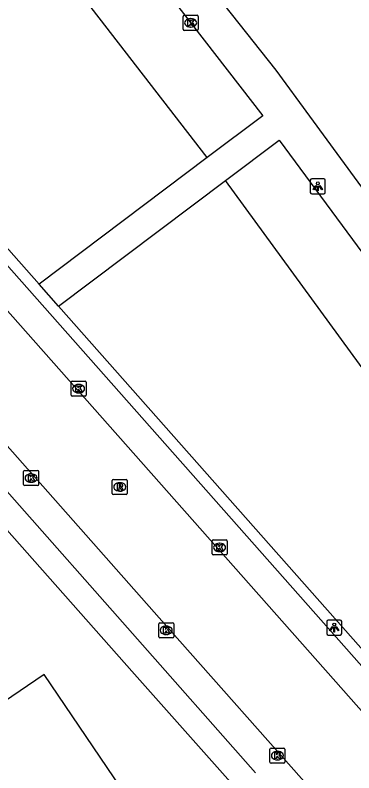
# Model space of a CAD drawing. Extents: x 157466 to 158888, y 383063 to 384677.
# Drawn here: x 157945.6 to 157968.1, y 383507.6 to 383558 of the extents above; entities that cross this region are included whole.
import ezdxf

# ---------------------------------------------------------------- set-up
doc = ezdxf.new("R2010")
doc.units = 0
for name, color, linetype in [('IMGEO_Groenvoorziening', 7, 'Continuous'), ('IMGEO_Kolk', 7, 'Continuous'), ('IMGEO_Lichtpunt', 7, 'Continuous'), ('IMGEO_Pand', 7, 'Continuous'), ('IMGEO_Rijbaan_lokaal_gesloten', 7, 'Continuous'), ('IMGEO_Rioolput', 7, 'Continuous'), ('IMGEO_Voetpad_open', 7, 'Continuous')]:
    doc.layers.add(name, color=color, linetype=linetype)

msp = doc.modelspace()

# ---------------------------------------------------------------- linework, layer by layer
at = {"layer": 'IMGEO_Groenvoorziening'}
for points in [[(157958.328, 383548.511), (157940.99, 383570.919)], [(157977.961, 383521.773), (157959.54, 383546.985)]]:
    msp.add_lwpolyline(points, dxfattribs=at)
at = {"layer": 'IMGEO_Kolk'}
for p, q in [((157956.728, 383557.043), (157956.728, 383557.895)), ((157956.803, 383557.969), (157957.655, 383557.969)), ((157957.729, 383557.895), (157957.729, 383557.043)), ((157957.216, 383557.749), (157957.241, 383557.749)), ((157957.655, 383556.969), (157956.803, 383556.969)), ((157957.239, 383557.189), (157957.214, 383557.189)), ((157949.353, 383533.659), (157950.205, 383533.659)), ((157949.278, 383532.733), (157949.278, 383533.585)), ((157949.766, 383533.439), (157949.791, 383533.439)), ((157950.279, 383533.585), (157950.279, 383532.733)), ((157950.205, 383532.659), (157949.353, 383532.659)), ((157949.789, 383532.879), (157949.764, 383532.879)), ((157946.122, 383526.794), (157946.122, 383527.646)), ((157946.197, 383527.72), (157947.049, 383527.72)), ((157947.123, 383527.646), (157947.123, 383526.794)), ((157946.61, 383527.5), (157946.635, 383527.5)), ((157947.049, 383526.72), (157946.197, 383526.72)), ((157946.633, 383526.94), (157946.608, 383526.94)), ((157958.727, 383523.11), (157959.579, 383523.11)), ((157958.652, 383522.184), (157958.652, 383523.036)), ((157959.14, 383522.89), (157959.165, 383522.89)), ((157959.653, 383523.036), (157959.653, 383522.184)), ((157959.579, 383522.11), (157958.727, 383522.11)), ((157959.163, 383522.33), (157959.138, 383522.33)), ((157955.176, 383517.604), (157956.028, 383517.604)), ((157955.101, 383516.678), (157955.101, 383517.53)), ((157955.589, 383517.384), (157955.614, 383517.384)), ((157956.102, 383517.53), (157956.102, 383516.678)), ((157956.028, 383516.604), (157955.176, 383516.604)), ((157955.612, 383516.824), (157955.587, 383516.824)), ((157962.495, 383508.351), (157962.495, 383509.203)), ((157962.57, 383509.277), (157963.422, 383509.277)), ((157962.983, 383509.057), (157963.008, 383509.057)), ((157963.496, 383509.203), (157963.496, 383508.351)), ((157963.006, 383508.497), (157962.981, 383508.497)), ((157963.422, 383508.277), (157962.57, 383508.277))]:
    msp.add_line(p, q, dxfattribs=at)
for points in [[(157956.728, 383557.043), (157956.728, 383557.895)], [(157956.803, 383557.969), (157957.655, 383557.969)], [(157957.729, 383557.895), (157957.729, 383557.043)], [(157957.049, 383557.669), (157957.172, 383557.669), (157957.172, 383557.518), (157957.302, 383557.669), (157957.466, 383557.669), (157957.32, 383557.518), (157957.473, 383557.269), (157957.321, 383557.269), (157957.236, 383557.433), (157957.172, 383557.366), (157957.172, 383557.269), (157957.049, 383557.269), (157957.049, 383557.669)], [(157957.655, 383556.969), (157956.803, 383556.969)], [(157949.353, 383533.659), (157950.205, 383533.659)], [(157949.278, 383532.733), (157949.278, 383533.585)], [(157949.599, 383533.359), (157949.722, 383533.359), (157949.722, 383533.208), (157949.852, 383533.359), (157950.016, 383533.359), (157949.87, 383533.208), (157950.023, 383532.959), (157949.871, 383532.959), (157949.786, 383533.123), (157949.722, 383533.056), (157949.722, 383532.959), (157949.599, 383532.959), (157949.599, 383533.359)], [(157950.279, 383533.585), (157950.279, 383532.733)], [(157950.205, 383532.659), (157949.353, 383532.659)], [(157946.122, 383526.794), (157946.122, 383527.646)], [(157946.197, 383527.72), (157947.049, 383527.72)], [(157947.123, 383527.646), (157947.123, 383526.794)], [(157946.443, 383527.42), (157946.566, 383527.42), (157946.566, 383527.269), (157946.696, 383527.42), (157946.86, 383527.42), (157946.714, 383527.269), (157946.867, 383527.02), (157946.715, 383527.02), (157946.63, 383527.184), (157946.566, 383527.117), (157946.566, 383527.02), (157946.443, 383527.02), (157946.443, 383527.42)], [(157947.049, 383526.72), (157946.197, 383526.72)], [(157958.727, 383523.11), (157959.579, 383523.11)], [(157958.652, 383522.184), (157958.652, 383523.036)], [(157958.973, 383522.81), (157959.096, 383522.81), (157959.096, 383522.659), (157959.226, 383522.81), (157959.39, 383522.81), (157959.244, 383522.659), (157959.397, 383522.41), (157959.245, 383522.41), (157959.16, 383522.574), (157959.096, 383522.507), (157959.096, 383522.41), (157958.973, 383522.41), (157958.973, 383522.81)], [(157959.653, 383523.036), (157959.653, 383522.184)], [(157959.579, 383522.11), (157958.727, 383522.11)], [(157955.176, 383517.604), (157956.028, 383517.604)], [(157955.101, 383516.678), (157955.101, 383517.53)], [(157955.422, 383517.304), (157955.545, 383517.304), (157955.545, 383517.153), (157955.675, 383517.304), (157955.839, 383517.304), (157955.693, 383517.153), (157955.846, 383516.904), (157955.694, 383516.904), (157955.609, 383517.068), (157955.545, 383517.001), (157955.545, 383516.904), (157955.422, 383516.904), (157955.422, 383517.304)], [(157956.102, 383517.53), (157956.102, 383516.678)], [(157956.028, 383516.604), (157955.176, 383516.604)], [(157962.495, 383508.351), (157962.495, 383509.203)], [(157962.57, 383509.277), (157963.422, 383509.277)], [(157963.496, 383509.203), (157963.496, 383508.351)], [(157962.816, 383508.977), (157962.939, 383508.977), (157962.939, 383508.826), (157963.069, 383508.977), (157963.233, 383508.977), (157963.087, 383508.826), (157963.24, 383508.577), (157963.088, 383508.577), (157963.003, 383508.741), (157962.939, 383508.674), (157962.939, 383508.577), (157962.816, 383508.577), (157962.816, 383508.977)], [(157963.422, 383508.277), (157962.57, 383508.277)]]:
    msp.add_lwpolyline(points, dxfattribs=at)
for centre, start, end in [((157956.805, 383557.893), 91.552, 178.448), ((157956.805, 383557.893), 91.552, 178.448), ((157957.653, 383557.893), 1.552, 88.448), ((157957.653, 383557.893), 1.552, 88.448), ((157956.805, 383557.045), 181.552, 268.448), ((157956.805, 383557.045), 181.552, 268.448), ((157957.653, 383557.045), 271.552, 358.448), ((157957.653, 383557.045), 271.552, 358.448), ((157949.355, 383533.583), 91.552, 178.448), ((157949.355, 383533.583), 91.552, 178.448), ((157950.203, 383533.583), 1.552, 88.448), ((157950.203, 383533.583), 1.552, 88.448), ((157949.355, 383532.735), 181.552, 268.448), ((157949.355, 383532.735), 181.552, 268.448), ((157950.203, 383532.735), 271.552, 358.448), ((157950.203, 383532.735), 271.552, 358.448), ((157946.199, 383527.644), 91.552, 178.448), ((157946.199, 383527.644), 91.552, 178.448), ((157947.047, 383527.644), 1.552, 88.448), ((157947.047, 383527.644), 1.552, 88.448), ((157946.199, 383526.796), 181.552, 268.448), ((157946.199, 383526.796), 181.552, 268.448), ((157947.047, 383526.796), 271.552, 358.448), ((157947.047, 383526.796), 271.552, 358.448), ((157958.729, 383523.034), 91.552, 178.448), ((157958.729, 383523.034), 91.552, 178.448), ((157959.577, 383523.034), 1.552, 88.448), ((157959.577, 383523.034), 1.552, 88.448), ((157958.729, 383522.186), 181.552, 268.448), ((157958.729, 383522.186), 181.552, 268.448), ((157959.577, 383522.186), 271.552, 358.448), ((157959.577, 383522.186), 271.552, 358.448), ((157955.178, 383517.528), 91.552, 178.448), ((157955.178, 383517.528), 91.552, 178.448), ((157956.026, 383517.528), 1.552, 88.448), ((157956.026, 383517.528), 1.552, 88.448), ((157955.178, 383516.68), 181.552, 268.448), ((157955.178, 383516.68), 181.552, 268.448), ((157956.026, 383516.68), 271.552, 358.448), ((157956.026, 383516.68), 271.552, 358.448), ((157962.572, 383509.201), 91.552, 178.448), ((157962.572, 383509.201), 91.552, 178.448), ((157963.42, 383509.201), 1.552, 88.448), ((157963.42, 383509.201), 1.552, 88.448), ((157962.572, 383508.353), 181.552, 268.448), ((157962.572, 383508.353), 181.552, 268.448), ((157963.42, 383508.353), 271.552, 358.448), ((157963.42, 383508.353), 271.552, 358.448)]:
    msp.add_arc(centre, 0.0765, start, end, dxfattribs=at)
for centre, major_axis, ratio, start_param, end_param in [((157957.215, 383557.469), (-0.387, 0.002), 0.722429, 4.712389, 7.853982), ((157957.24, 383557.469), (-0.39, 0.002), 0.717154, 1.570796, 4.712389), ((157949.765, 383533.159), (-0.387, 0.002), 0.722429, 4.712389, 7.853982), ((157949.79, 383533.159), (-0.39, 0.002), 0.717154, 1.570796, 4.712389), ((157946.609, 383527.22), (-0.387, 0.002), 0.722429, 4.712389, 7.853982), ((157946.634, 383527.22), (-0.39, 0.002), 0.717154, 1.570796, 4.712389), ((157959.139, 383522.61), (-0.387, 0.002), 0.722429, 4.712389, 7.853982), ((157959.164, 383522.61), (-0.39, 0.002), 0.717154, 1.570796, 4.712389), ((157955.588, 383517.104), (-0.387, 0.002), 0.722429, 4.712389, 7.853982), ((157955.613, 383517.104), (-0.39, 0.002), 0.717154, 1.570796, 4.712389), ((157962.982, 383508.777), (-0.387, 0.002), 0.722429, 4.712389, 7.853982), ((157963.007, 383508.777), (-0.39, 0.002), 0.717154, 1.570796, 4.712389)]:
    msp.add_ellipse(centre, major_axis=major_axis, ratio=ratio, start_param=start_param, end_param=end_param, dxfattribs=at)
at = {"layer": 'IMGEO_Lichtpunt'}
for p, q in [((157965.182, 383547.004), (157965.182, 383546.197)), ((157965.182, 383547.004), (157965.182, 383546.197)), ((157966.084, 383547.099), (157965.276, 383547.099)), ((157966.084, 383547.099), (157965.276, 383547.099)), ((157966.178, 383546.197), (157966.178, 383547.004)), ((157966.178, 383546.197), (157966.178, 383547.004)), ((157965.276, 383546.103), (157966.084, 383546.103)), ((157965.276, 383546.103), (157966.084, 383546.103)), ((157966.272, 383517.691), (157966.272, 383516.884)), ((157966.272, 383517.691), (157966.272, 383516.884)), ((157967.174, 383517.786), (157966.366, 383517.786)), ((157967.174, 383517.786), (157966.366, 383517.786)), ((157967.268, 383516.884), (157967.268, 383517.691)), ((157967.268, 383516.884), (157967.268, 383517.691)), ((157966.366, 383516.79), (157967.174, 383516.79)), ((157966.366, 383516.79), (157967.174, 383516.79))]:
    msp.add_line(p, q, dxfattribs=at)
for points in [[(157965.556, 383546.668), (157965.595, 383546.64), (157965.407, 383546.378), (157965.369, 383546.405), (157965.556, 383546.668)], [(157965.658, 383546.62), (157965.705, 383546.62), (157965.705, 383546.298), (157965.658, 383546.298), (157965.658, 383546.62)], [(157965.768, 383546.64), (157965.806, 383546.667), (157965.993, 383546.405), (157965.954, 383546.377), (157965.768, 383546.64)], [(157966.646, 383517.355), (157966.685, 383517.327), (157966.497, 383517.065), (157966.459, 383517.092), (157966.646, 383517.355)], [(157966.748, 383517.307), (157966.795, 383517.307), (157966.795, 383516.985), (157966.748, 383516.985), (157966.748, 383517.307)], [(157966.858, 383517.327), (157966.896, 383517.354), (157967.083, 383517.092), (157967.044, 383517.064), (157966.858, 383517.327)]]:
    msp.add_lwpolyline(points, dxfattribs=at)
for centre in [(157965.681, 383546.802), (157966.771, 383517.489)]:
    msp.add_circle(centre, 0.0994, dxfattribs=at)
for centre, start, end in [((157965.276, 383547.004), 90, 180), ((157965.276, 383547.004), 90, 180), ((157966.084, 383547.004), 0, 90), ((157966.084, 383547.004), 0, 90), ((157965.276, 383546.197), 180, 270), ((157965.276, 383546.197), 180, 270), ((157966.084, 383546.197), 270, 0), ((157966.084, 383546.197), 270, 360), ((157966.366, 383517.691), 90, 180), ((157966.366, 383517.691), 90, 180), ((157967.174, 383517.691), 0, 90), ((157967.174, 383517.691), 0, 90), ((157966.366, 383516.884), 180, 270), ((157966.366, 383516.884), 180, 270), ((157967.174, 383516.884), 270, 0), ((157967.174, 383516.884), 270, 360)]:
    msp.add_arc(centre, 0.0946, start, end, dxfattribs=at)
at = {"layer": 'IMGEO_Pand'}
msp.add_lwpolyline([(157938.864, 383495.342), (157945.758, 383500), (157953.53, 383505.251), (157947.488, 383514.163), (157932.838, 383504.23)], dxfattribs=at)
at = {"layer": 'IMGEO_Rijbaan_lokaal_gesloten'}
for points in [[(157992.101, 383485.193), (157928.672, 383556.808)], [(157965.468, 383506.277), (157955.644, 383517.364), (157936.089, 383539.43)]]:
    msp.add_lwpolyline(points, dxfattribs=at)
at = {"layer": 'IMGEO_Rioolput'}
for p, q in [((157952.09, 383527.131), (157952.942, 383527.131)), ((157952.015, 383526.205), (157952.015, 383527.057)), ((157952.503, 383526.911), (157952.528, 383526.911)), ((157953.016, 383527.057), (157953.016, 383526.205)), ((157952.942, 383526.131), (157952.09, 383526.131)), ((157952.526, 383526.351), (157952.501, 383526.351))]:
    msp.add_line(p, q, dxfattribs=at)
for points in [[(157952.09, 383527.131), (157952.942, 383527.131)], [(157952.015, 383526.205), (157952.015, 383527.057)], [(157952.604, 383526.829), (157952.352, 383526.831), (157952.352, 383526.431)], [(157952.53, 383526.75), (157952.476, 383526.75), (157952.476, 383526.669)], [(157952.476, 383526.669), (157952.528, 383526.669)], [(157953.016, 383527.057), (157953.016, 383526.205)], [(157952.942, 383526.131), (157952.09, 383526.131)], [(157952.352, 383526.431), (157952.476, 383526.431), (157952.476, 383526.593), (157952.487, 383526.593)], [(157952.534, 383526.564), (157952.605, 383526.431), (157952.745, 383526.431), (157952.68, 383526.557)]]:
    msp.add_lwpolyline(points, dxfattribs=at)
for centre, radius, start, end in [((157952.092, 383527.055), 0.0765, 91.552, 178.448), ((157952.092, 383527.055), 0.0765, 91.552, 178.448), ((157952.94, 383527.055), 0.0765, 1.552, 88.448), ((157952.94, 383527.055), 0.0765, 1.552, 88.448), ((157952.512, 383526.858), 0.19, 274.7715, 282.9687), ((157952.536, 383526.654), 0.0964, 77.0061, 93.1865), ((157952.55, 383526.711), 0.0378, 276.6634, 79.6772), ((157952.603, 383526.719), 0.109, 350.3612, 89.416), ((157952.601, 383526.719), 0.112, 277.5842, 350.9817), ((157952.585, 383526.504), 0.108, 29.5134, 73.7905), ((157952.092, 383526.207), 0.0765, 181.552, 268.448), ((157952.092, 383526.207), 0.0765, 181.552, 268.448), ((157952.486, 383526.54), 0.0533, 26.0293, 88.6989), ((157952.94, 383526.207), 0.0765, 271.552, 358.448), ((157952.94, 383526.207), 0.0765, 271.552, 358.448)]:
    msp.add_arc(centre, radius, start, end, dxfattribs=at)
for centre, major_axis, ratio, start_param, end_param in [((157952.502, 383526.631), (-0.387, 0.002), 0.722429, 4.712389, 7.853982), ((157952.527, 383526.631), (-0.39, 0.002), 0.717154, 1.570796, 4.712389)]:
    msp.add_ellipse(centre, major_axis=major_axis, ratio=ratio, start_param=start_param, end_param=end_param, dxfattribs=at)
at = {"layer": 'IMGEO_Voetpad_open'}
for points in [[(157929.336, 383596.06), (157933.255, 383591.676), (157962.879, 383554.327), (157965.119, 383551.269), (157982.271, 383527.85), (157983.448, 383526.155)], [(157945.586, 383572.515), (157962.014, 383551.283), (157958.328, 383548.511)], [(157947.148, 383540.101), (157930.621, 383558.778)], [(157930.01, 383558.3), (157983.378, 383498.016), (157992.065, 383488.205), (157997.202, 383482.054), (158000.095, 383477.951)], [(157959.54, 383546.985), (157963.112, 383549.668), (157972.494, 383536.982), (157981.567, 383524.365), (157977.961, 383521.773)], [(157958.328, 383548.511), (157947.148, 383540.101)], [(157948.437, 383538.644), (157959.54, 383546.985)], [(157948.437, 383538.644), (157947.148, 383540.101)], [(157931.769, 383538.687), (157931.91, 383538.559), (157953.327, 383514.4), (157963.767, 383502.623), (157965.181, 383501.012)], [(157969.04, 383515.361), (157948.437, 383538.644)], [(157961.534, 383507.633), (157936.98, 383535.401)]]:
    msp.add_lwpolyline(points, dxfattribs=at)

doc.saveas('drawing.dxf')
